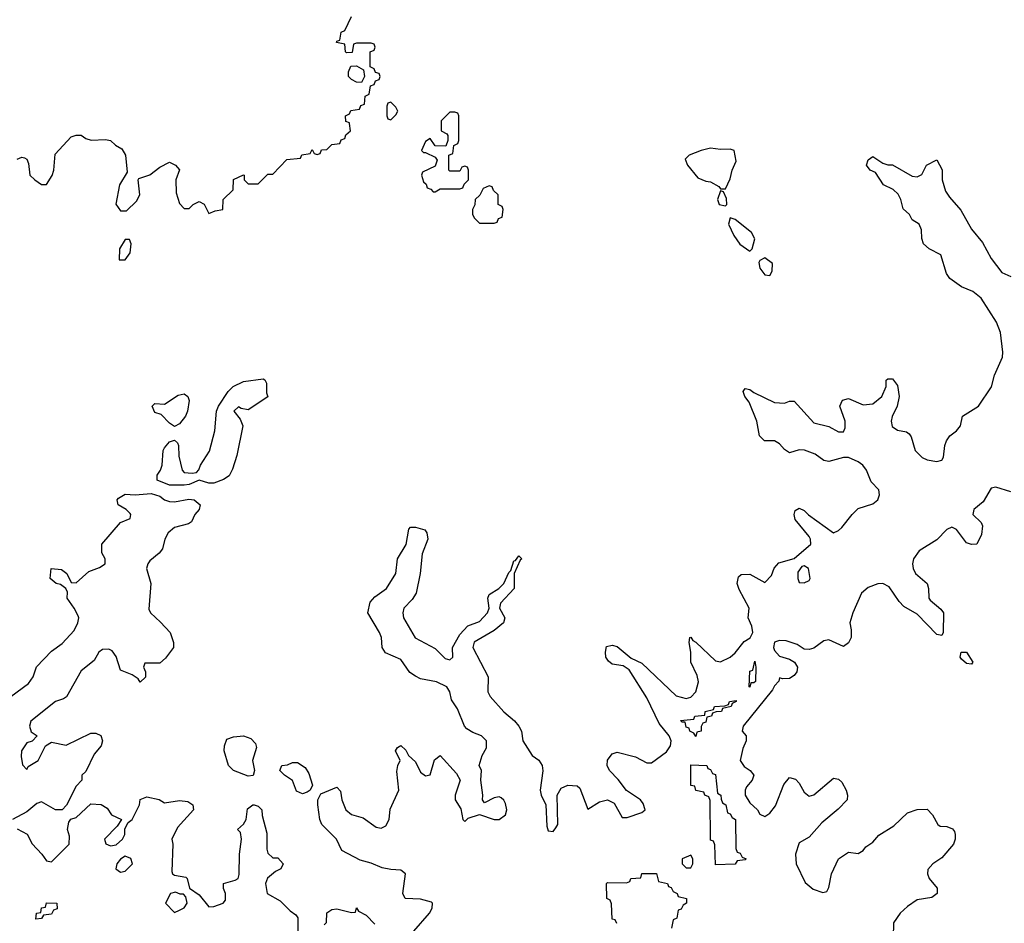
# Model space of a CAD drawing. Header units: inches. Extents: x 2601682 to 2755810, y 449311 to 584050.
# Tile 426 of 505: x 2697821 to 2701824, y 536749 to 540421. Entities that reach past the tile are written whole.
import ezdxf

# ---------------------------------------------------------------- set-up
doc = ezdxf.new("R2010")
doc.units = ezdxf.units.IN
doc.header["$MEASUREMENT"] = 0
for name, color, linetype in [('C6593', 7, 'Continuous'), ('C6594', 7, 'Continuous'), ('C7503', 7, 'Continuous')]:
    doc.layers.add(name, color=color, linetype=linetype)

msp = doc.modelspace()

# ---------------------------------------------------------------- linework, layer by layer
at = {"layer": 'C6593', "color": 2}
for points, elevation in [([(2697810, 539854), (2697830, 539862), (2697839.6, 539859.6), (2697850, 539854), (2697856.9, 539836.9), (2697862, 539790), (2697882, 539770), (2697910, 539751.3), (2697930, 539752), (2697952.5, 539787.5), (2697959, 539810), (2697964.7, 539875.3), (2698030, 539944.7), (2698050, 539951.3), (2698070, 539951.3), (2698090, 539938), (2698111.1, 539931.1), (2698170, 539934.8), (2698190.5, 539930.5), (2698210, 539911.3), (2698236, 539896), (2698251.3, 539871.3), (2698258, 539802), (2698226, 539750), (2698211.6, 539671.6), (2698230, 539644.7), (2698255.3, 539644.7), (2698296, 539684), (2698309, 539710), (2698302, 539770), (2698304.7, 539775.3), (2698350, 539791), (2698390, 539822), (2698430, 539842), (2698454, 539830), (2698471.1, 539811.1), (2698456, 539770), (2698456.9, 539716.9), (2698470, 539674), (2698490, 539654), (2698510, 539654), (2698526, 539670), (2698550, 539682), (2698571.1, 539671.1), (2698590, 539634), (2698615.3, 539644.7), (2698646, 539650), (2698648, 539690), (2698688, 539730), (2698690, 539772), (2698731.1, 539791.1), (2698734, 539790), (2698734, 539770), (2698750, 539754), (2698790, 539754), (2698830, 539794), (2698850, 539794), (2698907.3, 539852.7), (2698962, 539858), (2698967.3, 539872.7), (2699002, 539878), (2699010, 539894), (2699018, 539878), (2699030, 539874), (2699042, 539878), (2699047.3, 539892.7), (2699070, 539894), (2699090, 539914), (2699122, 539918), (2699127.3, 539932.7), (2699142, 539938), (2699147.3, 539952.7), (2699166, 539970), (2699162.3, 540000)], 6), ([(2699534, 540000), (2699534, 539970), (2699558, 539958), (2699562, 539950), (2699562, 539930), (2699552.7, 539907.3), (2699510, 539908), (2699490, 539938), (2699470, 539926), (2699454, 539890), (2699462, 539882), (2699470, 539882), (2699510, 539862), (2699518, 539850), (2699510, 539826), (2699458, 539802), (2699454, 539790), (2699462, 539762), (2699472.7, 539752.7), (2699478, 539738), (2699492.7, 539732.7), (2699502, 539722), (2699510, 539722), (2699530, 539734), (2699610, 539734), (2699622, 539738), (2699627.3, 539752.7), (2699646, 539770), (2699646, 539810), (2699642, 539822), (2699630, 539826), (2699618, 539822), (2699610, 539806), (2699570, 539806), (2699566, 539810), (2699566, 539870), (2699582, 539878), (2699586, 539910), (2699602, 539918), (2699606, 539930), (2699606, 540000)], 6), ([(2697784, 537670), (2697857, 537723), (2697876, 537750), (2697889.6, 537790.4), (2697950, 537854), (2697993.6, 537886.4), (2698042, 537938), (2698057.2, 537970), (2698061.2, 537990), (2698058.6, 537998.6), (2698042.7, 538030), (2698013.2, 538070), (2698014.6, 538094.6), (2698008.7, 538110), (2697986, 538126), (2697968.7, 538130), (2697944, 538150), (2697948.9, 538191.1), (2697990, 538186), (2698012, 538170), (2698030, 538134), (2698050, 538132), (2698101.2, 538178.8), (2698144.7, 538195.3), (2698168, 538210), (2698168.7, 538230), (2698154.6, 538254.6), (2698155.3, 538290), (2698230, 538378), (2698270, 538394), (2698273.2, 538410), (2698270, 538414), (2698254, 538430), (2698221.2, 538450), (2698217.2, 538470), (2698222.9, 538477.1), (2698250, 538492.2), (2698290, 538490.3), (2698355.6, 538495.6), (2698390, 538485.3), (2698410, 538470.4), (2698430, 538463), (2698450, 538462), (2698508.1, 538471.9), (2698530, 538470.3), (2698554.8, 538450), (2698550.8, 538430), (2698533.4, 538410), (2698519.1, 538380.9), (2698507.3, 538372.7), (2698450, 538357.2), (2698424.5, 538335.5), (2698411, 538310), (2698401, 538270), (2698387.5, 538252.5), (2698350, 538222), (2698341, 538210), (2698336, 538190), (2698354, 538130), (2698345.4, 538025.4), (2698352, 538010), (2698393.2, 537973.2), (2698432, 537930), (2698446, 537890), (2698446, 537870), (2698413.7, 537826.3), (2698390, 537806), (2698330, 537806), (2698324.7, 537790), (2698332, 537770), (2698331.6, 537748.4), (2698310, 537728), (2698302, 537742), (2698278, 537758), (2698230, 537778), (2698212.9, 537832.9), (2698196.5, 537856.5), (2698183.1, 537863.1), (2698158, 537862), (2698142, 537850), (2698123.6, 537816.4), (2698070, 537775.3), (2698010.7, 537669.3), (2697999.3, 537660.7), (2697966, 537650), (2697866, 537570), (2697861, 537550), (2697866.8, 537526.8), (2697892, 537510), (2697871.6, 537488.4), (2697850, 537482), (2697828.2, 537450), (2697826.8, 537426.8), (2697832.7, 537392.7), (2697850, 537374), (2697854.6, 537385.4), (2697895.3, 537410), (2697926, 537470), (2697950, 537484.7), (2698010, 537472), (2698110, 537522), (2698130, 537522), (2698150, 537512), (2698158, 537490), (2698152, 537470), (2698123.5, 537436.5), (2698090, 537366), (2698074, 537350), (2698074, 537330), (2698050, 537306), (2698011.6, 537228.4), (2697994, 537210), (2697966, 537210), (2697910, 537242), (2697890, 537235.3), (2697850, 537201.2), (2697792, 537170)], 2), ([(2699423.7, 536716.3), (2699486.6, 536790), (2699497.2, 536810), (2699499, 536830), (2699495.1, 536835.1), (2699450, 536846), (2699388, 536850), (2699379, 536870), (2699389, 536950), (2699370, 536965.2), (2699330, 536966.6), (2699294.2, 536974.2), (2699250, 536992.7), (2699204.8, 537004.8), (2699130, 537044), (2699109.2, 537090), (2699049, 537150), (2699041.2, 537170), (2699032.7, 537230), (2699033.2, 537250), (2699044.7, 537275.3), (2699110, 537302), (2699125.4, 537285.4), (2699130.8, 537250), (2699147.3, 537210), (2699170, 537190.8), (2699217.1, 537177.1), (2699270, 537138.8), (2699290, 537134.8), (2699310, 537144.7), (2699322.7, 537170), (2699327.3, 537212.7), (2699362, 537290), (2699354.6, 537365.4), (2699358, 537390), (2699368, 537410), (2699348, 537450), (2699356.4, 537463.6), (2699370, 537471), (2699390, 537452), (2699402, 537430), (2699430, 537404.7), (2699450, 537362.8), (2699470, 537347.3), (2699490, 537352), (2699506.6, 537413.4), (2699530, 537431), (2699596.9, 537356.9), (2699612, 537330), (2699591.3, 537270), (2699591.3, 537250), (2699613.7, 537213.7), (2699622, 537170), (2699630, 537162), (2699644, 537176), (2699690, 537191.3), (2699750.5, 537170.5), (2699770, 537170.5), (2699796, 537190), (2699800.9, 537210), (2699796, 537236), (2699789.3, 537249.3), (2699778, 537258), (2699770, 537262), (2699750, 537259), (2699710, 537238), (2699702, 537250), (2699704, 537270), (2699696, 537330), (2699699, 537370), (2699688.7, 537390), (2699701.2, 537430), (2699718.4, 537461.6), (2699719.3, 537490), (2699699, 537510), (2699663.6, 537523.6), (2699638.6, 537538.6), (2699629.4, 537549.4), (2699600.1, 537620.1), (2699577, 537657), (2699569.3, 537690), (2699557.2, 537710), (2699515.3, 537730), (2699450, 537742.7), (2699430, 537752.7), (2699407.3, 537767.3), (2699370, 537821.2), (2699307.9, 537847.9), (2699294.5, 537870), (2699291.6, 537910), (2699283.7, 537930), (2699236, 538010), (2699246, 538054), (2699264.2, 538075.8), (2699312.7, 538110), (2699349.4, 538170), (2699357, 538230), (2699392.1, 538287.9), (2699402.7, 538350), (2699410, 538358.8), (2699430, 538359.3), (2699467.9, 538347.9), (2699476.3, 538336.3), (2699479.5, 538310), (2699456.5, 538250), (2699448.4, 538170), (2699432.4, 538090), (2699416, 538064), (2699383, 538030), (2699378, 538010), (2699381.6, 537990), (2699429, 537909), (2699510, 537864.9), (2699550, 537824.9), (2699570, 537818.8), (2699581.2, 537830), (2699580.9, 537870), (2699610, 537922.8), (2699642.8, 537957.2), (2699690, 537974.8), (2699722.7, 538010), (2699729.2, 538030), (2699723.7, 538070), (2699730, 538084.7), (2699769, 538110), (2699789, 538130), (2699810, 538174), (2699818, 538182), (2699830, 538222), (2699836.4, 538223.6), (2699850, 538242), (2699862, 538230), (2699855.3, 538224.7), (2699831, 538170), (2699830.8, 538110), (2699776, 538050), (2699771, 538030), (2699793.4, 537990), (2699787.7, 537970), (2699750, 537938.4), (2699668.7, 537891.3), (2699663, 537870), (2699726, 537750), (2699723.8, 537690), (2699733, 537670), (2699788.7, 537608.7), (2699832.1, 537572.1), (2699850.4, 537550.4), (2699860.7, 537530), (2699866.8, 537490), (2699904, 537430), (2699932, 537412), (2699944.9, 537390), (2699947.9, 537367.9), (2699936.3, 537290), (2699940.4, 537270), (2699959.5, 537230), (2699963.4, 537143.4), (2699970, 537124.7), (2699990, 537122), (2700000, 537137)], 2), ([(2697810, 537132), (2697851.1, 537111.1), (2697871.1, 537071.1), (2697911, 537030), (2697930, 537002), (2697950, 536998), (2698022, 537070), (2698023.1, 537103.1), (2698015.3, 537130), (2698020.4, 537159.6), (2698028.4, 537171.6), (2698050, 537178), (2698110, 537234), (2698151.6, 537231.6), (2698176.9, 537216.9), (2698194, 537190), (2698234, 537170), (2698216.9, 537143.1), (2698166, 537090), (2698171, 537071), (2698190, 537062.8), (2698212.3, 537067.7), (2698239, 537090), (2698248.7, 537110), (2698248, 537132), (2698262, 537158), (2698278, 537170), (2698308, 537230), (2698310, 537252), (2698338, 537262), (2698388, 537252), (2698410, 537238), (2698470, 537247.3), (2698504, 537244), (2698524.7, 537230), (2698526.8, 537210), (2698462, 537138), (2698438.8, 537090), (2698444, 537070), (2698439.6, 536959.6), (2698442, 536950), (2698450, 536944.7), (2698496, 536936), (2698502, 536930), (2698511, 536891), (2698550, 536864.7), (2698590, 536816), (2698610, 536817.3), (2698648, 536830), (2698657.2, 536842.8), (2698657.2, 536870), (2698649.3, 536890), (2698649.3, 536910.7), (2698696.5, 536923.5), (2698709, 536931), (2698712.9, 536947.1), (2698714, 537030), (2698722.7, 537090), (2698718, 537118), (2698706, 537130), (2698730, 537152), (2698742, 537170), (2698746.3, 537213.7), (2698768, 537230), (2698774, 537230), (2698790, 537224.7), (2698804.7, 537210), (2698806.4, 537186.4), (2698825.4, 537114.6), (2698826, 537050), (2698830, 537034), (2698850, 537014), (2698870, 537014), (2698892, 536990), (2698882, 536970), (2698860.7, 536959.3), (2698828, 536932), (2698820.7, 536910), (2698827.3, 536870), (2698879.8, 536839.8), (2698919.8, 536799.8), (2698943.6, 536783.6), (2698951.1, 536771.1), (2698951.6, 536711.6)], 2), ([(2699058, 536742), (2699068, 536752), (2699069.4, 536790.6), (2699090, 536804.7), (2699110, 536806.8), (2699170, 536792), (2699186, 536794), (2699190, 536812), (2699198, 536798), (2699230, 536782), (2699264.9, 536744.9)], 2)]:
    msp.add_lwpolyline(points, dxfattribs=dict(at, elevation=elevation))
for points, elevation in [([(2699730, 539746), (2699705.4, 539734.6), (2699691.3, 539708.7), (2699672, 539690), (2699671.6, 539668.4), (2699662, 539650), (2699662, 539630), (2699670, 539614), (2699690, 539594), (2699750, 539594), (2699762, 539598), (2699767.3, 539612.7), (2699782, 539618), (2699786, 539650), (2699782, 539662), (2699766, 539670), (2699766, 539710), (2699747.3, 539727.3), (2699742, 539742)], 6), ([(2698250, 539528), (2698226.8, 539490), (2698224.7, 539444.7), (2698250, 539444.7), (2698270, 539474), (2698274, 539510), (2698267.3, 539527.3)], 6), ([(2698750, 538836), (2698721.2, 538841.2), (2698710, 538848), (2698692, 538830), (2698717.5, 538797.5), (2698727.7, 538770), (2698704, 538650), (2698685.8, 538594.2), (2698672.1, 538567.9), (2698650, 538552.3), (2698610, 538538), (2698590, 538538), (2698550, 538549.3), (2698510, 538532.7), (2698490, 538529.6), (2698430, 538529.6), (2698379, 538550), (2698379, 538570), (2698393.2, 538590), (2698399.3, 538610), (2698404.5, 538670), (2698410, 538681), (2698430, 538706), (2698450, 538712), (2698462, 538702), (2698466.8, 538690), (2698467.5, 538647.5), (2698481, 538590), (2698490, 538581), (2698522, 538578), (2698539, 538581), (2698548.9, 538591.1), (2698555.3, 538610), (2698592.5, 538667.5), (2698614, 538750), (2698621.2, 538830), (2698629.5, 538850.5), (2698668.7, 538910), (2698688.7, 538930), (2698730, 538951), (2698810, 538962), (2698818, 538958), (2698823.6, 538943.6), (2698824.7, 538904.7), (2698830, 538888)], 2), ([(2698450, 538768), (2698430, 538782), (2698396.5, 538816.5), (2698370, 538825.2), (2698359, 538850), (2698370, 538861), (2698410, 538858), (2698464.7, 538895.3), (2698490, 538901), (2698504.7, 538890), (2698510, 538874), (2698502.8, 538830), (2698494.8, 538810), (2698470, 538778)], 2), ([(2698750, 537347), (2698689.7, 537369.7), (2698669.6, 537389.6), (2698652.7, 537450), (2698653.2, 537470), (2698663.2, 537496.8), (2698690, 537506.8), (2698731, 537511), (2698759.8, 537499.8), (2698779.8, 537479.8), (2698783.6, 537463.6), (2698767.3, 537410), (2698774.8, 537370), (2698770, 537349)], 2), ([(2698970, 537275.3), (2698946, 537286), (2698929.3, 537329.3), (2698898, 537350), (2698878, 537370), (2698886, 537390), (2698910, 537392), (2698930, 537402), (2698950, 537402), (2698982, 537382), (2698996.8, 537356.8), (2699011.3, 537310), (2699002, 537290), (2698990, 537282)], 2), ([(2698250, 537021.2), (2698230, 537008.7), (2698216, 536990), (2698211.3, 536970), (2698230, 536956), (2698250, 536961), (2698279, 536990), (2698272.1, 537012.1)], 2), ([(2698454.6, 536874.6), (2698434, 536870), (2698414, 536830), (2698450, 536792), (2698470, 536802), (2698490, 536812), (2698502, 536830), (2698496.4, 536856.4), (2698487.3, 536867.3), (2698472.7, 536867.3)], 2), ([(2697886, 536766), (2697889.2, 536790), (2697907.3, 536792.7), (2697910, 536812), (2697926, 536814), (2697930, 536832), (2697971.3, 536830), (2697972.7, 536807.3), (2697958, 536802), (2697950, 536786), (2697918, 536782), (2697910, 536768)], -2)]:
    msp.add_lwpolyline(points, close=True, dxfattribs=dict(at, elevation=elevation))
at = {"layer": 'C6594', "color": 2, "elevation": 6}
for points in [[(2699162.3, 540000), (2699162, 540002), (2699147.3, 540007.3), (2699146, 540030), (2699162, 540038), (2699167.3, 540052.7), (2699202, 540058), (2699207.3, 540072.7), (2699222, 540078), (2699226, 540110), (2699242, 540118), (2699247.3, 540152.7), (2699262, 540158), (2699267.3, 540172.7), (2699282, 540178), (2699286, 540190), (2699282, 540202), (2699267.3, 540207.3), (2699262, 540222), (2699246, 540230), (2699246, 540290), (2699262, 540298), (2699266, 540310), (2699262, 540322), (2699250, 540326), (2699190, 540326), (2699178, 540322), (2699172.7, 540287.3), (2699150, 540286), (2699146, 540290), (2699142, 540322), (2699109.2, 540329.2), (2699110, 540334), (2699122, 540338), (2699128, 540370), (2699143.1, 540376.9), (2699170, 540434)], [(2699606, 540000), (2699606, 540030), (2699602, 540042), (2699590, 540046), (2699570, 540046), (2699534, 540010), (2699534, 540000)]]:
    msp.add_lwpolyline(points, dxfattribs=at)
for points in [[(2699210, 540166), (2699190, 540168), (2699170, 540178), (2699158, 540190), (2699158, 540210), (2699167.3, 540232.7), (2699190, 540234), (2699218, 540218), (2699222, 540190)], [(2699330, 540086), (2699318, 540082), (2699314, 540070), (2699314, 540030), (2699318, 540018), (2699330, 540014), (2699350, 540034), (2699358, 540050), (2699350, 540066)]]:
    msp.add_lwpolyline(points, close=True, dxfattribs=at)
at = {"layer": 'C7503', "color": 2}
for points, elevation in [([(2700630, 539899.3), (2700592, 539890), (2700542, 539870), (2700526, 539854), (2700536, 539830), (2700578, 539778), (2700610, 539764.7), (2700630, 539762), (2700663.6, 539743.6), (2700670, 539734), (2700690, 539734), (2700710, 539774), (2700718, 539810), (2700733.6, 539846.4), (2700726, 539890), (2700710, 539895.3), (2700670, 539894)], 6), ([(2700670, 539726), (2700658, 539690), (2700664.7, 539670), (2700690, 539664.7), (2700695.3, 539670), (2700694.6, 539694.6), (2700682, 539722)], 6), ([(2700710, 539615.3), (2700702, 539590), (2700724.7, 539544.7), (2700748.5, 539508.5), (2700790, 539481), (2700799, 539490), (2700809.2, 539530), (2700796, 539556), (2700730, 539609)], 6), ([(2700850, 539454), (2700830, 539442), (2700825.5, 539434.5), (2700830, 539412), (2700850, 539384.7), (2700870, 539382), (2700880.4, 539399.6), (2700882, 539430)], 6), ([(2701010, 538202), (2701001, 538199), (2700984.7, 538175.3), (2700984.7, 538150), (2700990, 538134), (2701010, 538132), (2701030, 538142), (2701035.3, 538150), (2701028, 538190)], 2), ([(2701690, 537802), (2701670, 537805.2), (2701650, 537822), (2701645.2, 537830), (2701649.2, 537850.8), (2701670.8, 537850), (2701696, 537810)], 2), ([(2700790, 537708), (2700786, 537710), (2700790, 537774), (2700802, 537778), (2700810, 537814), (2700814, 537790), (2700812, 537732), (2700806, 537726), (2700794, 537726)], -2), ([(2700570, 537508), (2700562, 537522), (2700546, 537530), (2700542, 537542), (2700530, 537546), (2700526, 537566), (2700514, 537566), (2700507.3, 537572.7), (2700562, 537578), (2700566, 537590), (2700606, 537594), (2700608, 537610), (2700642, 537618), (2700646, 537630), (2700687.3, 537632.7), (2700702, 537638), (2700706, 537650), (2700734, 537654), (2700734, 537650), (2700718, 537642), (2700714, 537630), (2700678, 537622), (2700674, 537610), (2700652, 537608), (2700638, 537602), (2700634, 537590), (2700614, 537586), (2700610, 537566), (2700598, 537562), (2700592, 537548), (2700591.3, 537530), (2700574, 537526)], -2), ([(2700650, 536986), (2700647.3, 537067.3), (2700642, 537082), (2700630, 537086), (2700629.5, 537090), (2700628, 537248), (2700622, 537262), (2700606, 537270), (2700602, 537282), (2700570, 537288), (2700566, 537306), (2700550, 537308), (2700550, 537392), (2700614, 537390), (2700618, 537378), (2700630, 537374), (2700638, 537358), (2700650, 537354), (2700658, 537278), (2700672, 537270), (2700672.7, 537252.7), (2700678, 537238), (2700692, 537230), (2700698, 537198), (2700710, 537194), (2700718, 537178), (2700731.3, 537170), (2700732.7, 537052.7), (2700738, 537038), (2700750, 537034), (2700758, 537018), (2700774, 537010), (2700770, 537006), (2700738, 537002), (2700730, 536988.7)], -2), ([(2700550, 537026), (2700514, 537010), (2700514, 536990), (2700530, 536974), (2700550, 536974), (2700558, 536990), (2700558, 537010)], 2)]:
    msp.add_lwpolyline(points, close=True, dxfattribs=dict(at, elevation=elevation))
for points, elevation in [([(2700000, 537137), (2700008.7, 537150), (2700006.6, 537270), (2700022.7, 537297.3), (2700050, 537310.5), (2700087.7, 537307.7), (2700098.4, 537298.4), (2700130, 537212), (2700178, 537242), (2700210, 537250.5), (2700237.1, 537237.1), (2700270, 537178), (2700290, 537178.8), (2700350, 537198.8), (2700364, 537210), (2700355.9, 537235.9), (2700345.2, 537250), (2700287.8, 537287.8), (2700253.7, 537333.7), (2700219.3, 537370), (2700209.2, 537390), (2700210, 537412), (2700230, 537438), (2700250, 537444.7), (2700324.9, 537424.9), (2700370, 537401), (2700390, 537401), (2700450, 537444.9), (2700467.3, 537470), (2700469.6, 537490), (2700461.6, 537510), (2700420.9, 537560.9), (2700370, 537664.5), (2700298.7, 537778.7), (2700274.7, 537794.7), (2700230, 537801.6), (2700214.2, 537814.2), (2700204.5, 537830), (2700202, 537850), (2700207, 537873), (2700230, 537878.4), (2700250, 537874), (2700306.7, 537826.7), (2700350, 537806.4), (2700490, 537673.1), (2700530, 537662.4), (2700550, 537667.7), (2700569.2, 537690), (2700581.2, 537730), (2700575.5, 537755.5), (2700549.3, 537810), (2700549.3, 537850), (2700542, 537890), (2700546, 537910), (2700550, 537911.3), (2700558, 537898), (2700570, 537891.3), (2700650, 537814.8), (2700670, 537810.7), (2700710, 537830.5), (2700730, 537847.7), (2700765.8, 537894.2), (2700790.5, 537909.5), (2700800.9, 537930), (2700796.8, 537956.8), (2700782.7, 537990), (2700786, 538030), (2700745.9, 538105.9), (2700738.4, 538130), (2700742.7, 538157.3), (2700753.6, 538166.4), (2700790, 538167.7), (2700850, 538133.4), (2700878, 538162), (2700888.2, 538191.8), (2700906.6, 538213.4), (2700970, 538230.8), (2701038, 538290), (2701036.2, 538310), (2701030, 538321.2), (2700973.2, 538390), (2700969.3, 538410), (2700974, 538426), (2700990, 538436), (2701010, 538426.8), (2701028.4, 538408.4), (2701130, 538336), (2701150, 538344.7), (2701163.2, 538356.8), (2701205.2, 538410), (2701230, 538434), (2701290, 538454), (2701309.2, 538470), (2701317.2, 538490), (2701313.2, 538510), (2701283.3, 538543.3), (2701263.7, 538590), (2701249.3, 538610), (2701230, 538624.5), (2701190, 538641.2), (2701170, 538641.2), (2701110, 538625.2), (2701090, 538629), (2701054.8, 538654.8), (2701012.1, 538672.1), (2700990, 538672.7), (2700950, 538661.2), (2700930, 538674), (2700910, 538697.2), (2700890, 538709), (2700849.4, 538709.4), (2700829.2, 538730), (2700817.2, 538790), (2700786.3, 538866.3), (2700768.7, 538890), (2700762, 538910), (2700770, 538922), (2700790, 538918), (2700806, 538906), (2700890, 538866), (2700930, 538862.8), (2700950, 538871), (2700970, 538871.3), (2701050, 538782.8), (2701110, 538767.3), (2701150, 538746), (2701170, 538746), (2701177, 538763), (2701177, 538790), (2701155.6, 538850), (2701165.7, 538874.3), (2701190, 538881.6), (2701250, 538856.3), (2701290, 538860.5), (2701326, 538890), (2701344, 538930), (2701344, 538956), (2701350, 538962), (2701370, 538962), (2701390, 538934), (2701397.1, 538890), (2701388.2, 538850), (2701367.9, 538807.9), (2701363.8, 538790), (2701368.1, 538768.1), (2701390, 538753.4), (2701425.8, 538745.8), (2701437.6, 538737.6), (2701445.8, 538725.8), (2701461, 538670), (2701490, 538642), (2701510, 538632), (2701550, 538626), (2701570, 538631.3), (2701577, 538643), (2701582, 538690), (2701589.4, 538710), (2701602.7, 538730), (2701629.3, 538750), (2701646, 538770), (2701654, 538810), (2701719.3, 538850), (2701771.5, 538928.5), (2701783.9, 538976.1), (2701816.2, 539050), (2701818.4, 539070), (2701808, 539150), (2701792.2, 539192.2), (2701729.5, 539290), (2701696.6, 539316.6), (2701650, 539335.1), (2701602.7, 539370), (2701589.4, 539390), (2701566, 539466), (2701518, 539490), (2701495.3, 539510), (2701488.4, 539531.6), (2701487.3, 539567.3), (2701478, 539590), (2701450, 539608), (2701438, 539630), (2701412.7, 539652.7), (2701403.7, 539690), (2701392, 539712), (2701371.7, 539731.7), (2701333.2, 539750), (2701300.2, 539800.2), (2701278, 539810), (2701264, 539830), (2701270, 539852), (2701290, 539864.7), (2701330, 539838), (2701350, 539831.3), (2701370, 539831.3), (2701450, 539784.7), (2701470, 539782), (2701488.4, 539791.6), (2701508, 539830), (2701550, 539852), (2701570.9, 539810.9), (2701570.8, 539770), (2701584.9, 539724.9), (2701600.5, 539700.5), (2701647.1, 539647.1), (2701690.8, 539570), (2701735.8, 539515.8), (2701770.8, 539450), (2701814.4, 539394.4), (2701850, 539378)], 2), ([(2701850, 538502), (2701790, 538520.7), (2701770, 538517), (2701738.3, 538461.7), (2701700.7, 538430), (2701696, 538410), (2701730, 538378), (2701735.3, 538364.7), (2701731.1, 538328.9), (2701712, 538290), (2701690, 538288.7), (2701670, 538295.3), (2701630, 538349), (2701610, 538358), (2701590, 538349.2), (2701550, 538306.6), (2701477.5, 538262.5), (2701454.8, 538230), (2701450.8, 538210), (2701454, 538190), (2701462.8, 538170), (2701510.7, 538130), (2701516.3, 538110), (2701517.3, 538070), (2701522.4, 538062.4), (2701565.7, 538025.7), (2701577.1, 538010), (2701576, 537930), (2701570, 537918), (2701550, 537922), (2701470, 538005.2), (2701415.9, 538035.9), (2701396.3, 538056.3), (2701355.8, 538115.8), (2701329.6, 538129.6), (2701310, 538128), (2701270, 538113.1), (2701244, 538090), (2701207.7, 538010), (2701196, 537970), (2701202, 537942), (2701201, 537910), (2701190, 537888.7), (2701170, 537874), (2701110, 537900.9), (2701090, 537897.2), (2701050, 537867), (2701030, 537860.9), (2701010, 537862.7), (2700981.2, 537881.2), (2700936.6, 537896.6), (2700910, 537898.3), (2700889.4, 537890.6), (2700884.9, 537870), (2700890, 537857.3), (2700910, 537834.8), (2700950, 537822.8), (2700970.4, 537810.4), (2700982.8, 537790), (2700981, 537770), (2700970, 537755.3), (2700950, 537744), (2700922, 537742), (2700910, 537746), (2700907.5, 537732.5), (2700890, 537714), (2700882, 537698), (2700762.8, 537550), (2700758, 537530), (2700774.8, 537510), (2700774.8, 537490), (2700761.2, 537458.8), (2700750.5, 537410), (2700766, 537386), (2700791.3, 537370), (2700806, 537350), (2700798.8, 537330), (2700776.3, 537303.7), (2700770.7, 537290), (2700770.6, 537270), (2700790, 537238.8), (2700821, 537210), (2700830, 537192), (2700850, 537182), (2700870, 537196), (2700893.8, 537226.2), (2700927.2, 537312.8), (2700950, 537341), (2700974.4, 537334.4), (2700990, 537318), (2701010, 537282), (2701030, 537264.7), (2701050, 537271), (2701130, 537338), (2701150, 537334), (2701162.8, 537322.8), (2701181, 537290), (2701186, 537270), (2701184.7, 537250), (2701148.1, 537211.9), (2701082.5, 537157.5), (2701030, 537099), (2700990, 537075.3), (2700974.8, 537030), (2700977.3, 536990), (2701014, 536914), (2701047.1, 536887.1), (2701086, 536874), (2701102, 536878), (2701110, 536894), (2701120.9, 536950), (2701150, 537011), (2701190, 537038), (2701230, 537032), (2701250, 537044.7), (2701261.2, 537058.8), (2701290, 537078), (2701313.6, 537106.4), (2701375.5, 537144.5), (2701430, 537198), (2701470, 537211.3), (2701510, 537212), (2701532, 537190), (2701554, 537150), (2701563.6, 537143.6), (2701590, 537142), (2701612.7, 537132.7), (2701622, 537122), (2701624.7, 537110), (2701624.7, 537090), (2701618, 537070), (2701570, 537015.3), (2701534, 536990), (2701512.7, 536967.3), (2701512, 536950), (2701518, 536930), (2701551, 536891), (2701551.3, 536870), (2701530, 536854), (2701470, 536843.7), (2701430, 536817), (2701400.5, 536790), (2701373.4, 536750), (2701371.6, 536691.6)], 2), ([(2700248, 536748), (2700242, 536762), (2700230, 536766), (2700227.3, 536827.3), (2700222, 536842), (2700208, 536850), (2700206, 536910), (2700210, 536914), (2700287.3, 536912.7), (2700302, 536918), (2700306, 536930), (2700346, 536934), (2700350, 536950.7), (2700410, 536951), (2700418, 536918), (2700454, 536910), (2700458, 536898), (2700470, 536894), (2700478, 536878), (2700494, 536870), (2700498, 536858), (2700532, 536850), (2700532, 536830), (2700518, 536822), (2700510, 536806), (2700498, 536802), (2700492, 536770), (2700478, 536762), (2700471.3, 536728.7)], -2)]:
    msp.add_lwpolyline(points, dxfattribs=dict(at, elevation=elevation))

doc.saveas('drawing.dxf')
